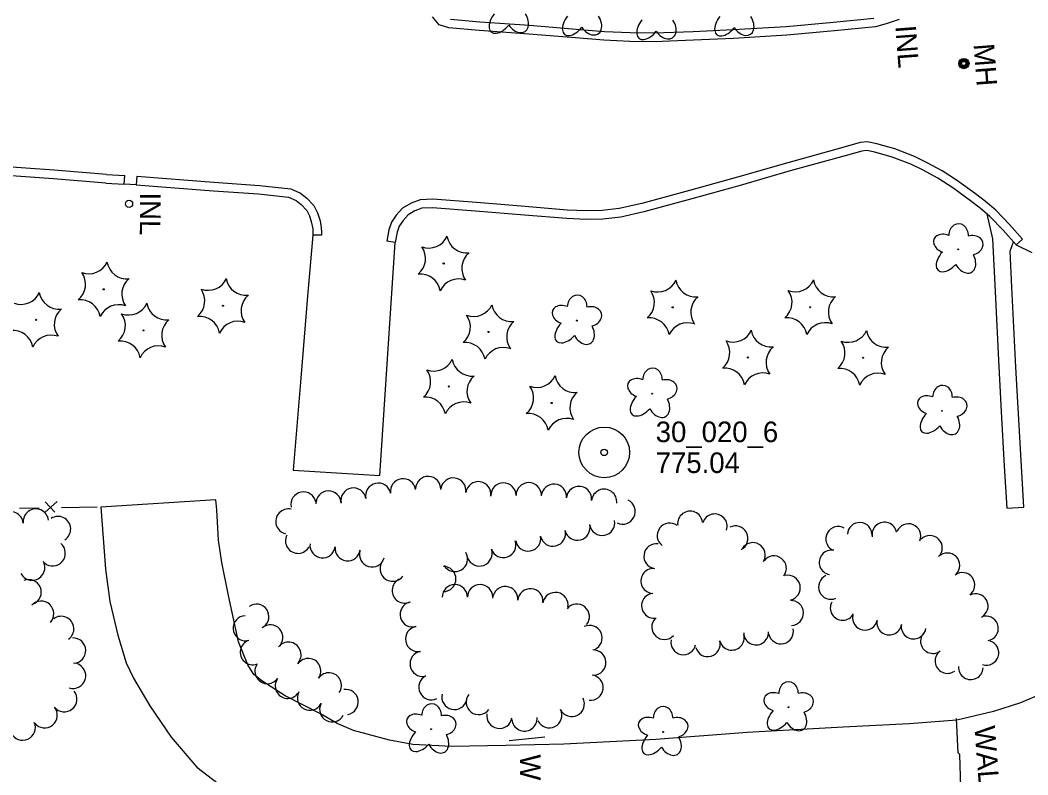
# Model space of a CAD drawing. Extents: x 589250 to 1188077, y 162953 to 363065.
# Drawn here: x 594394.1 to 594687.7, y 184401 to 184621.1 of the extents above; entities that cross this region are included whole.
import ezdxf

# ---------------------------------------------------------------- set-up
doc = ezdxf.new("R2010")
doc.units = 0
for name, color, linetype in [('E_DRN', 7, 'Continuous'), ('E_DRN_Text', 7, 'Continuous'), ('E_DWY', 7, 'Continuous'), ('E_FEN_P', 7, 'Continuous'), ('E_LAND_TreeLine_P', 7, 'Continuous'), ('E_LAND_Vegetation', 7, 'Continuous'), ('E_MAP_PassPoints', 7, 'Continuous'), ('E_PATH_Sidewalk', 7, 'Continuous'), ('E_UTL_MH', 7, 'Continuous'), ('E_UTL_MH_Text', 7, 'Continuous'), ('E_WAL', 7, 'Continuous'), ('E_WAL_Text', 7, 'Continuous')]:
    doc.layers.add(name, color=color, linetype=linetype)

msp = doc.modelspace()

# ---------------------------------------------------------------- linework, layer by layer
at = {"layer": 'E_DRN'}
msp.add_circle((594425.79, 184567.54), 1.06, dxfattribs=at)
at = {"layer": 'E_DWY'}
for p, q in [((594516.12, 184619.72), (594514.21, 184622.02)), ((594528, 184620.53), (594519.43, 184621.28)), ((594542.45, 184619.49), (594528, 184620.53)), ((594642.81, 184621.59), (594631.11, 184620.42)), ((594650.19, 184621.25), (594646.46, 184619.99)), ((594518.94, 184618.81), (594516.12, 184619.72)), ((594527.81, 184618.04), (594518.94, 184618.81)), ((594542.27, 184617), (594527.81, 184618.04)), ((594556.12, 184618.4), (594542.45, 184619.49)), ((594564.33, 184617.72), (594556.12, 184618.4)), ((594571.8, 184617.36), (594564.33, 184617.72)), ((594590.19, 184617.72), (594578.83, 184617.29)), ((594601.81, 184618.27), (594590.19, 184617.72)), ((594617.27, 184619.16), (594601.81, 184618.27)), ((594631.11, 184620.42), (594617.27, 184619.16)), ((594631.35, 184617.93), (594617.46, 184616.67)), ((594643.27, 184619.12), (594631.35, 184617.93)), ((594646.46, 184619.99), (594643.27, 184619.12)), ((594555.92, 184615.9), (594542.27, 184617)), ((594564.16, 184615.23), (594555.92, 184615.9)), ((594571.73, 184614.86), (594564.16, 184615.23)), ((594578.86, 184614.79), (594571.73, 184614.86)), ((594578.83, 184617.29), (594571.8, 184617.36)), ((594590.29, 184615.23), (594578.86, 184614.79)), ((594601.94, 184615.77), (594590.29, 184615.23)), ((594617.46, 184616.67), (594601.94, 184615.77)), ((594638.84, 184585.37), (594633.82, 184583.94)), ((594640.87, 184585.64), (594638.84, 184585.37)), ((594643.68, 184585.07), (594640.87, 184585.64)), ((594633.82, 184583.94), (594617.8, 184579.52)), ((594639.35, 184582.91), (594634.5, 184581.54)), ((594640.79, 184583.1), (594639.35, 184582.91)), ((594643.09, 184582.64), (594640.79, 184583.1)), ((594648.16, 184581.17), (594643.09, 184582.64)), ((594648.96, 184583.55), (594643.68, 184585.07)), ((594654.64, 184581.37), (594648.96, 184583.55)), ((594617.8, 184579.52), (594603.15, 184575.3)), ((594634.5, 184581.54), (594618.48, 184577.11)), ((594653.63, 184579.08), (594648.16, 184581.17)), ((594658.13, 184579.62), (594654.64, 184581.37)), ((594662.76, 184577.16), (594658.13, 184579.62)), ((594404.01, 184577.31), (594384.03, 184578.76)), ((594419.21, 184576.09), (594404.01, 184577.31)), ((594618.48, 184577.11), (594603.84, 184572.9)), ((594656.98, 184577.4), (594653.63, 184579.08)), ((594661.48, 184575.01), (594656.98, 184577.4)), ((594667.25, 184574.21), (594662.76, 184577.16)), ((594403.82, 184574.82), (594383.83, 184576.27)), ((594419.01, 184573.6), (594403.82, 184574.82)), ((594419.01, 184573.6), (594424.4, 184573.28)), ((594419.21, 184576.09), (594424.55, 184575.77)), ((594424.4, 184573.28), (594424.55, 184575.77)), ((594428.04, 184575.55), (594427.85, 184573.06)), ((594428.04, 184575.55), (594450.55, 184573.84)), ((594450.55, 184573.84), (594463.77, 184572.92)), ((594603.15, 184575.3), (594589.16, 184571.39)), ((594665.83, 184572.15), (594661.48, 184575.01)), ((594672.47, 184570.44), (594667.25, 184574.21)), ((594427.85, 184573.06), (594424.4, 184573.28)), ((594427.85, 184573.06), (594450.37, 184571.34)), ((594450.37, 184571.34), (594463.54, 184570.43)), ((594463.77, 184572.92), (594472.92, 184571.89)), ((594472.92, 184571.89), (594475.79, 184570.65)), ((594475.79, 184570.65), (594477.64, 184569.19)), ((594589.16, 184571.39), (594575.21, 184567.64)), ((594603.84, 184572.9), (594589.82, 184568.98)), ((594670.96, 184568.44), (594665.83, 184572.15)), ((594463.54, 184570.43), (594472.27, 184569.45)), ((594472.27, 184569.45), (594474.49, 184568.49)), ((594474.49, 184568.49), (594475.94, 184567.35)), ((594477.64, 184569.19), (594479.66, 184567.02)), ((594508.03, 184567.75), (594505.53, 184566.23)), ((594510.63, 184568.71), (594508.03, 184567.75)), ((594514.28, 184568.88), (594510.63, 184568.71)), ((594527, 184567.87), (594514.28, 184568.88)), ((594541.2, 184566.73), (594527, 184567.87)), ((594575.21, 184567.64), (594568.66, 184566.14)), ((594589.82, 184568.98), (594575.81, 184565.21)), ((594673.77, 184566.26), (594670.96, 184568.44)), ((594675.34, 184568.2), (594672.47, 184570.44)), ((594678.34, 184565.67), (594675.34, 184568.2)), ((594475.94, 184567.35), (594477.59, 184565.58)), ((594477.59, 184565.58), (594478.38, 184563.99)), ((594479.66, 184567.02), (594480.7, 184564.93)), ((594480.7, 184564.93), (594481.45, 184562.59)), ((594505.53, 184566.23), (594503.66, 184564.19)), ((594509.12, 184565.49), (594507.14, 184564.28)), ((594511.13, 184566.23), (594509.12, 184565.49)), ((594514.24, 184566.38), (594511.13, 184566.23)), ((594526.8, 184565.38), (594514.24, 184566.38)), ((594540.99, 184564.24), (594526.8, 184565.38)), ((594553.5, 184565.71), (594541.2, 184566.73)), ((594559.1, 184565.5), (594553.5, 184565.71)), ((594563.67, 184565.57), (594559.1, 184565.5)), ((594568.66, 184566.14), (594563.67, 184565.57)), ((594575.81, 184565.21), (594569.08, 184563.67)), ((594676.63, 184563.84), (594673.77, 184566.26)), ((594682.34, 184561.53), (594678.34, 184565.67)), ((594478.38, 184563.99), (594479.01, 184562)), ((594479.01, 184562), (594479.31, 184560.23)), ((594481.45, 184562.59), (594481.8, 184560.5)), ((594502.3, 184562.19), (594501.47, 184559.92)), ((594503.66, 184564.19), (594502.3, 184562.19)), ((594505.63, 184562.63), (594504.54, 184561.03)), ((594507.14, 184564.28), (594505.63, 184562.63)), ((594553.35, 184563.21), (594540.99, 184564.24)), ((594559.08, 184563), (594553.35, 184563.21)), ((594563.83, 184563.07), (594559.08, 184563)), ((594569.08, 184563.67), (594563.83, 184563.07)), ((594680.51, 184559.83), (594676.63, 184563.84)), ((594479.31, 184560.23), (594479.36, 184559.16)), ((594479.36, 184559.16), (594479.37, 184558.35)), ((594481.8, 184560.5), (594481.86, 184559.23)), ((594481.86, 184559.23), (594481.87, 184558.36)), ((594501.47, 184559.92), (594500.92, 184556.63)), ((594503.89, 184559.28), (594503.38, 184556.22)), ((594504.54, 184561.03), (594503.89, 184559.28)), ((594684.34, 184555.54), (594680.51, 184559.83)), ((594686.2, 184557.2), (594682.34, 184561.53)), ((594479.37, 184558.35), (594477.84, 184540.58)), ((594481.87, 184558.36), (594479.37, 184558.35)), ((594498.89, 184488.35), (594503.38, 184556.22)), ((594503.38, 184556.22), (594500.92, 184556.63)), ((594686.2, 184557.2), (594684.34, 184555.54)), ((594684.34, 184555.54), (594688.91, 184553.35)), ((594477.84, 184540.58), (594475.88, 184516.68)), ((594475.88, 184516.68), (594473.6, 184489.82)), ((594473.6, 184489.82), (594498.89, 184488.35)), ((594451.05, 184481.18), (594417.59, 184479.05)), ((594451.34, 184478.28), (594451.05, 184481.18)), ((594417.59, 184479.05), (594418.96, 184461.03)), ((594451.85, 184469.49), (594451.34, 184478.28)), ((594452.82, 184462.97), (594451.85, 184469.49)), ((594454.73, 184453.32), (594452.82, 184462.97)), ((594418.96, 184461.03), (594420.21, 184451.61)), ((594457.71, 184439.8), (594454.73, 184453.32)), ((594420.21, 184451.61), (594422.55, 184441.71)), ((594422.55, 184441.71), (594424.93, 184433.72)), ((594460.4, 184433.1), (594457.71, 184439.8)), ((594424.93, 184433.72), (594427.1, 184429.19)), ((594462.13, 184430.27), (594460.4, 184433.1)), ((594464.52, 184428.41), (594462.13, 184430.27)), ((594427.1, 184429.19), (594431.9, 184421.12)), ((594471.28, 184424.02), (594464.52, 184428.41)), ((594481.54, 184418.84), (594471.28, 184424.02)), ((594691.47, 184424.57), (594685.55, 184422.07)), ((594431.9, 184421.12), (594438.1, 184411.99)), ((594685.55, 184422.07), (594677.74, 184419.53)), ((594486.41, 184415.99), (594481.54, 184418.84)), ((594677.74, 184419.53), (594667, 184416.95)), ((594491.16, 184413.95), (594486.41, 184415.99)), ((594633.87, 184414.95), (594605.88, 184413.33)), ((594653.17, 184415.93), (594633.87, 184414.95)), ((594667, 184416.95), (594653.17, 184415.93)), ((594438.1, 184411.99), (594445.56, 184403.26)), ((594501.71, 184411.16), (594491.16, 184413.95)), ((594605.88, 184413.33), (594579.31, 184411.32)), ((594508.54, 184409.89), (594501.71, 184411.16)), ((594519.69, 184409.27), (594508.54, 184409.89)), ((594535.58, 184409.57), (594519.69, 184409.27)), ((594552.49, 184409.94), (594535.58, 184409.57)), ((594579.31, 184411.32), (594552.49, 184409.94)), ((594445.56, 184403.26), (594451.74, 184398.48))]:
    msp.add_line(p, q, dxfattribs=at)
at = {"layer": 'E_FEN_P'}
for p, q in [((594401.27, 184477.48), (594404.83, 184480.7)), ((594401.38, 184480.64), (594404.16, 184477.6)), ((594393.83, 184478.81), (594399.64, 184478.91)), ((594406.08, 184479.02), (594416.47, 184479.2))]:
    msp.add_line(p, q, dxfattribs=at)
at = {"layer": 'E_LAND_TreeLine_P'}
for centre, radius, start, end in [((594498.42, 184482.42), 3.68, 12.1307, 192.1307), ((594505.66, 184483.69), 3.68, 8.9752, 188.9752), ((594512.97, 184484.36), 3.68, 358.6566, 178.6566), ((594520.3, 184483.93), 3.68, 351.5477, 171.5477), ((594527.58, 184482.84), 3.68, 351.5477, 171.5477), ((594534.91, 184482.48), 3.68, 0.5558, 180.5558), ((594542.26, 184482.55), 3.68, 0.5558, 180.5558), ((594549.6, 184482.11), 3.68, 355.314, 175.314), ((594476.61, 184479.83), 3.68, 11.0133, 191.0133), ((594483.92, 184480.13), 3.68, 1.3825, 181.3825), ((594491.2, 184481), 3.68, 10.1105, 190.1105), ((594556.92, 184481.45), 3.68, 353.7427, 173.7427), ((594564.24, 184480.65), 3.68, 353.7427, 173.7427), ((594569.63, 184477.81), 3.68, 243.8708, 63.8708), ((594391.3, 184474.02), 3.7, 6.6254, 186.6254), ((594398.65, 184474.87), 3.7, 6.6254, 186.6254), ((594472.23, 184474.9), 3.68, 77.2344, 257.2344), ((594589.28, 184474.28), 3.63, 6.7226, 186.7226), ((594596.46, 184473.47), 3.63, 343.0531, 163.0531), ((594405.09, 184472.69), 3.7, 303.044, 123.044), ((594556.45, 184473.12), 3.68, 193.7193, 13.7193), ((594563.67, 184474.51), 3.68, 190.4568, 10.4568), ((594583.33, 184470.79), 3.63, 53.5985, 233.5985), ((594602.51, 184469.99), 3.63, 297.1351, 117.1351), ((594638.72, 184471), 3.6, 357.2681, 177.2681), ((594645.91, 184471.1), 3.6, 10.3341, 190.3341), ((594652.93, 184470.63), 3.6, 338.0991, 158.0991), ((594475.04, 184469.29), 3.68, 153.0867, 333.0867), ((594549.3, 184471.38), 3.68, 193.7193, 13.7193), ((594632.42, 184469.82), 3.6, 59.9726, 239.9726), ((594659.17, 184467.19), 3.6, 315.1147, 135.1147), ((594403.54, 184465.63), 3.7, 229.4643, 49.4643), ((594482.19, 184467.96), 3.68, 173.6156, 353.6156), ((594534.85, 184468.04), 3.68, 199.5971, 19.5971), ((594542.09, 184469.93), 3.68, 190.257, 10.257), ((594579.45, 184464.77), 3.63, 81.9034, 261.9034), ((594607.55, 184465.11), 3.63, 329.3165, 149.3165), ((594489.5, 184467.09), 3.68, 173.1501, 353.1501), ((594496.62, 184465.33), 3.68, 163.2587, 343.2587), ((594520.77, 184463.98), 3.68, 210.7473, 30.7473), ((594527.92, 184465.57), 3.68, 199.5971, 19.5971), ((594613.71, 184461.27), 3.63, 322.5733, 142.5733), ((594630.52, 184462.98), 3.6, 80.1197, 260.1197), ((594664.27, 184462.11), 3.6, 315.1147, 135.1147), ((594397.56, 184461.46), 3.7, 208.1036, 28.1036), ((594502.63, 184461.15), 3.68, 143.718, 323.718), ((594517.38, 184458.13), 3.68, 269.7743, 89.7743), ((594578.59, 184457.56), 3.63, 87.4363, 267.4363), ((594617.78, 184455.58), 3.63, 282.728, 102.728), ((594630.33, 184455.81), 3.6, 113.6203, 293.6203), ((594668.64, 184456.4), 3.6, 306.4105, 126.4105), ((594396.53, 184454.28), 3.7, 292.1243, 112.1243), ((594506.15, 184454.77), 3.68, 116.2477, 296.2477), ((594520.74, 184452.82), 3.68, 0.0494, 180.0494), ((594528.09, 184452.83), 3.68, 0.0494, 180.0494), ((594535.42, 184452.25), 3.68, 355.3877, 175.3877), ((594542.75, 184451.61), 3.68, 354.7887, 174.7887), ((594550.03, 184450.56), 3.68, 350.0535, 170.0535), ((594578.78, 184450.33), 3.63, 99.1308, 279.1308), ((594672.53, 184450.22), 3.6, 297.8485, 117.8485), ((594400.16, 184448), 3.7, 317.0802, 137.0802), ((594462.9, 184447.15), 3.66, 304.8213, 124.8213), ((594508.48, 184447.82), 3.68, 105.7983, 285.7983), ((594556.29, 184447.14), 3.68, 320.9559, 140.9559), ((594618.69, 184448.23), 3.63, 272.5197, 92.5197), ((594633.74, 184449.69), 3.6, 151.1977, 331.1977), ((594406.01, 184443.56), 3.7, 305.7848, 125.7848), ((594459.8, 184443.77), 3.66, 93.0562, 273.0562), ((594640.26, 184446.81), 3.6, 168.7242, 348.7242), ((594675.51, 184443.72), 3.6, 279.6914, 99.6914), ((594466.97, 184441.12), 3.66, 311.3636, 131.3636), ((594510.03, 184440.63), 3.68, 101.0739, 281.0739), ((594559.98, 184440.93), 3.68, 294.43, 114.43), ((594581.77, 184444.14), 3.63, 136.8015, 316.8015), ((594647.32, 184445.41), 3.6, 170.7667, 350.7667), ((594654.42, 184444.25), 3.6, 170.7667, 350.7667), ((594601.44, 184441.03), 3.63, 195.0145, 15.0145), ((594608.53, 184442.55), 3.63, 182.1905, 2.1905), ((594615.78, 184442.84), 3.63, 192.6873, 12.6873), ((594660.05, 184440.02), 3.6, 126.0667, 306.0667), ((594409.48, 184437.27), 3.7, 272.2054, 92.2054), ((594461.84, 184436.76), 3.66, 108.0323, 288.0323), ((594472.27, 184436.06), 3.66, 316.5021, 136.5021), ((594587.34, 184439.68), 3.63, 168.6021, 348.6021), ((594594.43, 184439.12), 3.63, 195.7361, 15.7361), ((594675.63, 184436.6), 3.6, 251.7941, 71.7941), ((594511.35, 184433.4), 3.68, 100.2068, 280.2068), ((594561.08, 184433.77), 3.68, 272.7404, 92.7404), ((594664.28, 184434.21), 3.6, 126.0667, 306.0667), ((594409.48, 184429.91), 3.7, 252.9509, 72.9509), ((594466.12, 184431.26), 3.66, 144.0631, 324.0631), ((594478.02, 184431.32), 3.66, 325.1929, 145.1929), ((594671.08, 184432.41), 3.6, 176.6729, 356.6729), ((594484.03, 184427.14), 3.66, 325.1929, 145.1929), ((594513.9, 184426.56), 3.68, 115.7055, 295.7055), ((594560.29, 184426.46), 3.68, 262.972, 82.972), ((594472.05, 184426.96), 3.66, 144.0631, 324.0631), ((594406.91, 184423.1), 3.7, 219.1595, 39.1595), ((594478.5, 184423.49), 3.66, 152.3461, 332.3461), ((594488.95, 184422.27), 3.66, 279.2423, 99.2423), ((594520.61, 184423.74), 3.68, 166.9702, 346.9702), ((594527.7, 184422.28), 3.68, 142.9175, 322.9175), ((594401.18, 184418.43), 3.7, 219.1595, 39.1595), ((594484.99, 184420.09), 3.66, 152.3461, 332.3461), ((594554.81, 184421.7), 3.68, 206.7941, 26.7941), ((594533.73, 184418.23), 3.68, 171.0302, 351.0302), ((594548.24, 184418.39), 3.68, 206.7941, 26.7941), ((594394.8, 184414.8), 3.7, 204.3255, 24.3255), ((594541.01, 184417.47), 3.68, 184.155, 4.155)]:
    msp.add_arc(centre, radius, start, end, dxfattribs=at)
at = {"layer": 'E_LAND_Vegetation'}
for centre, radius in [((594667.37, 184554.26), 0.128), ((594517.48, 184550.14), 0.167), ((594418.4, 184542.61), 0.167), ((594453.16, 184537.81), 0.167), ((594584.2, 184537.34), 0.167), ((594624.29, 184537.37), 0.167), ((594398.71, 184533.72), 0.167), ((594556.25, 184533.49), 0.128), ((594430.02, 184530.62), 0.167), ((594530.54, 184530.16), 0.167), ((594606.14, 184522.73), 0.167), ((594639.71, 184522.65), 0.167), ((594518.98, 184514.25), 0.167), ((594578.2, 184512.18), 0.128), ((594548.96, 184509.46), 0.167), ((594662.7, 184507.16), 0.128), ((594617.99, 184420.73), 0.128), ((594513.81, 184414.33), 0.128), ((594581.45, 184413.54), 0.128)]:
    msp.add_circle(centre, radius, dxfattribs=at)
for centre, radius, start, end in [((594513.12, 184560.54), 5.9, 249.8485, 335.6134), ((594524.26, 184559.08), 5.9, 189.8439, 275.6088), ((594506.29, 184551.57), 5.9, 309.8485, 35.6134), ((594528.66, 184548.71), 5.9, 129.8485, 215.6134), ((594414.04, 184553.01), 5.9, 249.8485, 335.6134), ((594425.18, 184551.55), 5.9, 189.8439, 275.6088), ((594407.21, 184544.04), 5.9, 309.8485, 35.6134), ((594510.64, 184541.16), 5.91, 9.8883, 95.5644), ((594429.58, 184541.19), 5.9, 129.8485, 215.6134), ((594448.8, 184548.21), 5.9, 249.8485, 335.6134), ((594459.94, 184546.75), 5.9, 189.8439, 275.6088), ((594521.83, 184539.74), 5.9, 69.8485, 155.6134), ((594579.84, 184547.74), 5.9, 249.8485, 335.6134), ((594590.97, 184546.28), 5.9, 189.8439, 275.6088), ((594619.94, 184547.77), 5.9, 249.8485, 335.6134), ((594631.07, 184546.31), 5.9, 189.8439, 275.6088), ((594394.29, 184544.1), 5.9, 250.1803, 335.9453), ((594405.44, 184542.7), 5.9, 190.1757, 275.9406), ((594441.98, 184539.24), 5.9, 309.8485, 35.6134), ((594573.01, 184538.77), 5.9, 309.8485, 35.6134), ((594613.11, 184538.8), 5.9, 309.8485, 35.6134), ((594411.56, 184533.63), 5.91, 9.8883, 95.5644), ((594425.66, 184541.02), 5.9, 249.8485, 335.6134), ((594436.8, 184539.55), 5.9, 189.8439, 275.6088), ((594464.34, 184536.39), 5.9, 129.8485, 215.6134), ((594595.38, 184535.92), 5.9, 129.8485, 215.6134), ((594635.48, 184535.95), 5.9, 129.8485, 215.6134), ((594409.9, 184532.36), 5.9, 130.1803, 215.9453), ((594422.75, 184532.21), 5.9, 69.8485, 155.6134), ((594418.83, 184532.04), 5.9, 309.8485, 35.6134), ((594526.18, 184540.56), 5.9, 249.8485, 335.6134), ((594537.32, 184539.09), 5.9, 189.8439, 275.6088), ((594441.2, 184529.19), 5.9, 129.8485, 215.6134), ((594446.33, 184528.83), 5.91, 9.8883, 95.5644), ((594457.52, 184527.41), 5.9, 69.8485, 155.6134), ((594519.36, 184531.58), 5.9, 309.8485, 35.6134), ((594541.73, 184528.73), 5.9, 129.8485, 215.6134), ((594577.36, 184528.37), 5.91, 9.8883, 95.5644), ((594588.55, 184526.95), 5.9, 69.8485, 155.6134), ((594617.46, 184528.4), 5.91, 9.8883, 95.5644), ((594628.65, 184526.97), 5.9, 69.8485, 155.6134), ((594391.93, 184524.7), 5.91, 10.2201, 95.8962), ((594601.79, 184533.13), 5.9, 249.8485, 335.6134), ((594612.92, 184531.66), 5.9, 189.8439, 275.6088), ((594635.36, 184533.05), 5.9, 249.8485, 335.6134), ((594646.49, 184531.59), 5.9, 189.8439, 275.6088), ((594403.12, 184523.35), 5.9, 70.1803, 155.9453), ((594423.18, 184521.64), 5.91, 9.8883, 95.5644), ((594523.71, 184521.18), 5.91, 9.8883, 95.5644), ((594594.96, 184524.15), 5.9, 309.8485, 35.6134), ((594628.53, 184524.08), 5.9, 309.8485, 35.6134), ((594434.37, 184520.22), 5.9, 69.8485, 155.6134), ((594534.9, 184519.76), 5.9, 69.8485, 155.6134), ((594617.33, 184521.3), 5.9, 129.8485, 215.6134), ((594650.9, 184521.22), 5.9, 129.8485, 215.6134), ((594514.62, 184524.65), 5.9, 249.8485, 335.6134), ((594525.76, 184523.19), 5.9, 189.8439, 275.6088), ((594507.79, 184515.68), 5.9, 309.8485, 35.6134), ((594599.31, 184513.75), 5.91, 9.8883, 95.5644), ((594610.5, 184512.33), 5.9, 69.8485, 155.6134), ((594632.88, 184513.67), 5.91, 9.8883, 95.5644), ((594644.07, 184512.25), 5.9, 69.8485, 155.6134), ((594530.16, 184512.83), 5.9, 129.8485, 215.6134), ((594544.61, 184519.86), 5.9, 249.8485, 335.6134), ((594555.74, 184518.4), 5.9, 189.8439, 275.6088), ((594537.78, 184510.89), 5.9, 309.8485, 35.6134), ((594560.15, 184508.04), 5.9, 129.8485, 215.6134), ((594512.15, 184505.27), 5.91, 9.8883, 95.5644), ((594523.34, 184503.85), 5.9, 69.8485, 155.6134), ((594542.13, 184500.48), 5.91, 9.8883, 95.5644), ((594553.32, 184499.06), 5.9, 69.8485, 155.6134)]:
    msp.add_arc(centre, radius, start, end, dxfattribs=at)
for centre, major_axis, ratio in [((594534.33, 184621.31), (2.93, 3.74), 0.560249), ((594538.86, 184621.3), (-2.32, 3.52), 0.691916), ((594555.65, 184620.64), (2.93, 3.74), 0.560249), ((594560.18, 184620.62), (-2.32, 3.52), 0.691916), ((594577.34, 184619.5), (2.93, 3.74), 0.560249), ((594581.86, 184619.48), (-2.32, 3.52), 0.691916), ((594600.04, 184620.53), (2.93, 3.74), 0.560249), ((594604.56, 184620.51), (-2.32, 3.52), 0.691916), ((594667.51, 184558.24), (-0.11, -3.45), 0.832022), ((594663.71, 184555.9), (3.39, -1.28), 0.716896), ((594671.11, 184555.41), (-3.49, -0.93), 0.782863), ((594664.76, 184551.67), (3.23, 3.49), 0.560249), ((594669.27, 184551.28), (-2.03, 3.7), 0.691916), ((594552.59, 184535.13), (3.39, -1.28), 0.716896), ((594556.38, 184537.47), (-0.11, -3.45), 0.832022), ((594559.98, 184534.65), (-3.49, -0.93), 0.782863), ((594553.64, 184530.9), (3.23, 3.49), 0.560249), ((594558.15, 184530.51), (-2.03, 3.7), 0.691916), ((594578.33, 184516.16), (-0.11, -3.45), 0.832022), ((594574.54, 184513.82), (3.39, -1.28), 0.716896), ((594581.93, 184513.34), (-3.49, -0.93), 0.782863), ((594659.04, 184508.8), (3.39, -1.28), 0.716896), ((594662.84, 184511.15), (-0.11, -3.45), 0.832022), ((594575.59, 184509.59), (3.23, 3.49), 0.560249), ((594580.1, 184509.2), (-2.03, 3.7), 0.691916), ((594666.43, 184508.32), (-3.49, -0.93), 0.782863), ((594660.09, 184504.57), (3.23, 3.49), 0.560249), ((594664.6, 184504.19), (-2.03, 3.7), 0.691916), ((594617.98, 184424.71), (0.01, -3.45), 0.832022), ((594614.28, 184422.24), (3.43, -1.17), 0.716896), ((594621.68, 184422.01), (-3.46, -1.05), 0.782863), ((594513.94, 184418.31), (-0.11, -3.45), 0.832022), ((594581.44, 184417.52), (0.01, -3.45), 0.832022), ((594510.15, 184415.97), (3.39, -1.28), 0.716896), ((594517.54, 184415.48), (-3.49, -0.93), 0.782863), ((594577.73, 184415.05), (3.43, -1.17), 0.716896), ((594585.14, 184414.82), (-3.46, -1.05), 0.782863), ((594615.47, 184418.05), (3.11, 3.6), 0.560249), ((594619.99, 184417.81), (-2.15, 3.63), 0.691916), ((594511.2, 184411.74), (3.23, 3.49), 0.560249), ((594515.7, 184411.35), (-2.03, 3.7), 0.691916), ((594578.92, 184410.86), (3.11, 3.6), 0.560249), ((594583.44, 184410.63), (-2.15, 3.63), 0.691916)]:
    msp.add_ellipse(centre, major_axis=major_axis, ratio=ratio, start_param=1.570796, end_param=4.712389, dxfattribs=at)
at = {"layer": 'E_MAP_PassPoints'}
for radius in [7.38, 0.945]:
    msp.add_circle((594564.27, 184495.06), radius, dxfattribs=at)
at = {"layer": 'E_PATH_Sidewalk'}
for p, q in [((594675.75, 184564.58), (594677.4, 184557.3)), ((594677.4, 184557.3), (594678.16, 184541.92)), ((594682.53, 184553.77), (594683.52, 184556.45)), ((594683.07, 184543.24), (594682.53, 184553.77)), ((594678.16, 184541.92), (594679.16, 184521.94)), ((594684.23, 184519.87), (594683.07, 184543.24)), ((594679.16, 184521.94), (594679.92, 184507.02)), ((594685.56, 184496.05), (594684.23, 184519.87)), ((594679.92, 184507.02), (594680.77, 184491.07)), ((594686.51, 184479.12), (594685.56, 184496.05)), ((594680.77, 184491.07), (594681.58, 184478.79)), ((594681.58, 184478.79), (594686.51, 184479.12))]:
    msp.add_line(p, q, dxfattribs=at)
at = {"layer": 'E_UTL_MH'}
for centre, radius in [((594669.07, 184608.44), 1.5), ((594669.07, 184608.43), 1.22), ((594669.05, 184608.44), 0.968), ((594669.04, 184608.47), 0.605)]:
    msp.add_circle(centre, radius, dxfattribs=at)
at = {"layer": 'E_WAL'}
for p, q in [((594667.41, 184407.46), (594666.9, 184417.44)), ((594536.57, 184411.01), (594546.96, 184412.15)), ((594667.91, 184406.99), (594667.41, 184407.46)), ((594668.19, 184397.41), (594667.91, 184406.99))]:
    msp.add_line(p, q, dxfattribs=at)

# ---------------------------------------------------------------- texts
at = {"layer": 'E_DRN_Text'}
for rotation, p in [(274.359, (594649.08, 184619.38)), (269.6372, (594429.01, 184570.85))]:
    msp.add_text('INL', height=6, rotation=rotation, dxfattribs=at).set_placement(p)
at = {"layer": 'E_MAP_PassPoints'}
for s, p in [('30_020_6', (594579.27, 184498.04)), ('775.04', (594579.27, 184489.04))]:
    msp.add_text(s, height=6, dxfattribs=at).set_placement(p)
at = {"layer": 'E_UTL_MH_Text'}
msp.add_text('MH', height=6, rotation=274.359, dxfattribs=at).set_placement((594671.89, 184614.06))
at = {"layer": 'E_WAL_Text'}
for s, rotation, p in [('WALLS', 274.359, (594672.12, 184415.09)), ('W', 269.6372, (594539.77, 184407.04))]:
    msp.add_text(s, height=6, rotation=rotation, dxfattribs=at).set_placement(p)

doc.saveas('drawing.dxf')
